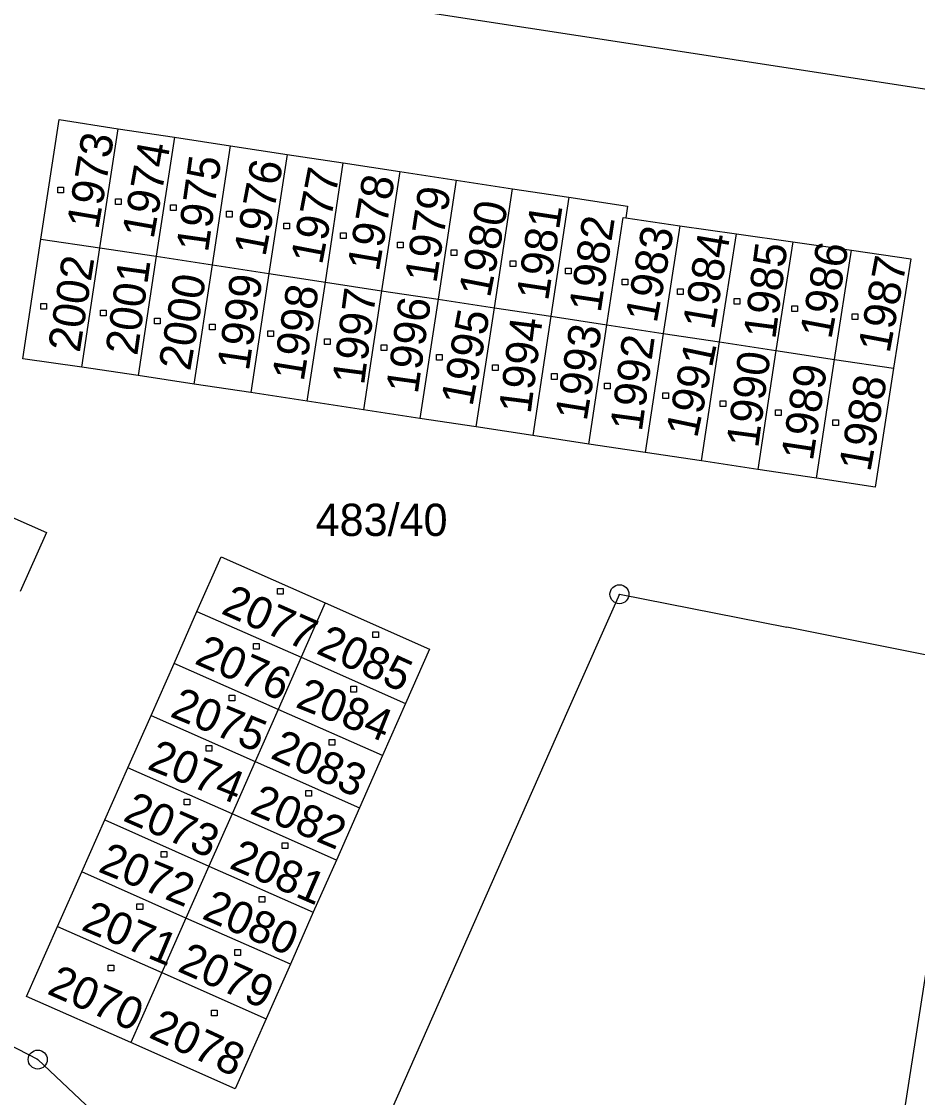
# Model space of a CAD drawing. Extents: x -795483 to -789093, y -1112258 to -1108741.
# Drawn here: x -791033.6 to -790986.4, y -1110634.3 to -1110577.6 of the extents above; entities that cross this region are included whole.
import ezdxf

# ---------------------------------------------------------------- set-up
doc = ezdxf.new("R2010")
doc.units = 0
for name, color, linetype in [('Vrstva 1', 7, 'Continuous'), ('Vrstva 14', 7, 'Continuous'), ('Vrstva 15', 7, 'Continuous'), ('Vrstva 25', 7, 'Continuous'), ('Vrstva 28', 7, 'Continuous')]:
    doc.layers.add(name, color=color, linetype=linetype)

msp = doc.modelspace()

# ---------------------------------------------------------------- linework, layer by layer
at = {"layer": 'Vrstva 1'}
for p, q in [((-791001.66, -1110578.75), (-791024.79, -1110575.19)), ((-790978.89, -1110582.25), (-791001.66, -1110578.75)), ((-791032.6, -1110589.06), (-791031.64, -1110582.76)), ((-791031.64, -1110582.76), (-791028.54, -1110583.24)), ((-791029.49, -1110589.51), (-791028.54, -1110583.24)), ((-791028.54, -1110583.24), (-791025.57, -1110583.69)), ((-791025.57, -1110583.69), (-791026.53, -1110589.96)), ((-791025.57, -1110583.69), (-791022.61, -1110584.14)), ((-791023.56, -1110590.41), (-791022.61, -1110584.14)), ((-791022.61, -1110584.14), (-791019.63, -1110584.59)), ((-791019.63, -1110584.59), (-791020.59, -1110590.87)), ((-791019.63, -1110584.59), (-791016.67, -1110585.04)), ((-791017.61, -1110591.32), (-791016.67, -1110585.04)), ((-791016.67, -1110585.04), (-791013.69, -1110585.49)), ((-791013.69, -1110585.49), (-791014.65, -1110591.77)), ((-791013.69, -1110585.49), (-791010.73, -1110585.94)), ((-791010.73, -1110585.94), (-791011.67, -1110592.22)), ((-791010.73, -1110585.94), (-791007.75, -1110586.4)), ((-791008.71, -1110592.67), (-791007.75, -1110586.4)), ((-791007.75, -1110586.4), (-791004.78, -1110586.85)), ((-791004.78, -1110586.85), (-791005.73, -1110593.12)), ((-791004.78, -1110586.85), (-791001.7, -1110587.32)), ((-791001.7, -1110587.32), (-791001.79, -1110587.94)), ((-791002.78, -1110593.57), (-791001.92, -1110587.92)), ((-791001.92, -1110587.92), (-791001.79, -1110587.94)), ((-791001.79, -1110587.94), (-790998.93, -1110588.35)), ((-790998.93, -1110588.35), (-790999.81, -1110594.02)), ((-790998.93, -1110588.35), (-790995.96, -1110588.77)), ((-791033.56, -1110595.36), (-791032.6, -1110589.06)), ((-791032.6, -1110589.06), (-791029.49, -1110589.51)), ((-790996.85, -1110594.47), (-790995.96, -1110588.77)), ((-790995.96, -1110588.77), (-790992.98, -1110589.2)), ((-790992.98, -1110589.2), (-790993.88, -1110594.92)), ((-790992.98, -1110589.2), (-790989.89, -1110589.64)), ((-791030.45, -1110595.79), (-791029.49, -1110589.51)), ((-791029.49, -1110589.51), (-791026.53, -1110589.96)), ((-790990.79, -1110595.39), (-790989.89, -1110589.64)), ((-790989.89, -1110589.64), (-790986.77, -1110590.09)), ((-791026.53, -1110589.96), (-791027.48, -1110596.24)), ((-791026.53, -1110589.96), (-791023.56, -1110590.41)), ((-790986.77, -1110590.09), (-790987.68, -1110595.86)), ((-791024.52, -1110596.69), (-791023.56, -1110590.41)), ((-791023.56, -1110590.41), (-791020.59, -1110590.87)), ((-791020.59, -1110590.87), (-791021.54, -1110597.14)), ((-791020.59, -1110590.87), (-791017.61, -1110591.32)), ((-791018.57, -1110597.59), (-791017.61, -1110591.32)), ((-791017.61, -1110591.32), (-791014.65, -1110591.77)), ((-791014.65, -1110591.77), (-791015.6, -1110598.04)), ((-791014.65, -1110591.77), (-791011.67, -1110592.22)), ((-791011.67, -1110592.22), (-791012.63, -1110598.5)), ((-791011.67, -1110592.22), (-791008.71, -1110592.67)), ((-791009.66, -1110598.95), (-791008.71, -1110592.67)), ((-791008.71, -1110592.67), (-791005.73, -1110593.12)), ((-791005.73, -1110593.12), (-791006.69, -1110599.4)), ((-791005.73, -1110593.12), (-791002.78, -1110593.57)), ((-791003.73, -1110599.85), (-791002.78, -1110593.57)), ((-791002.78, -1110593.57), (-790999.81, -1110594.02)), ((-790999.81, -1110594.02), (-791000.77, -1110600.3)), ((-790999.81, -1110594.02), (-790996.85, -1110594.47)), ((-790997.8, -1110600.74), (-790996.85, -1110594.47)), ((-790996.85, -1110594.47), (-790993.88, -1110594.92)), ((-790993.88, -1110594.92), (-790994.83, -1110601.19)), ((-790993.88, -1110594.92), (-790990.79, -1110595.39)), ((-791030.45, -1110595.79), (-791033.56, -1110595.36)), ((-790991.74, -1110601.65), (-790990.79, -1110595.39)), ((-790990.79, -1110595.39), (-790987.68, -1110595.86)), ((-791027.48, -1110596.24), (-791030.45, -1110595.79)), ((-790987.68, -1110595.86), (-790988.64, -1110602.12)), ((-791024.52, -1110596.69), (-791027.48, -1110596.24)), ((-791021.54, -1110597.14), (-791024.52, -1110596.69)), ((-791018.57, -1110597.59), (-791021.54, -1110597.14)), ((-791015.6, -1110598.04), (-791018.57, -1110597.59)), ((-791012.63, -1110598.5), (-791015.6, -1110598.04)), ((-791009.66, -1110598.95), (-791012.63, -1110598.5)), ((-791006.69, -1110599.4), (-791009.66, -1110598.95)), ((-791003.73, -1110599.85), (-791006.69, -1110599.4)), ((-791000.77, -1110600.3), (-791003.73, -1110599.85)), ((-790997.8, -1110600.74), (-791000.77, -1110600.3)), ((-790994.83, -1110601.19), (-790997.8, -1110600.74)), ((-790991.74, -1110601.65), (-790994.83, -1110601.19)), ((-790988.64, -1110602.12), (-790991.74, -1110601.65)), ((-791037.82, -1110602.07), (-791032.31, -1110604.5)), ((-791032.31, -1110604.5), (-791033.69, -1110607.61)), ((-791024.38, -1110608.66), (-791023.11, -1110605.79)), ((-791023.11, -1110605.79), (-791017.62, -1110608.22)), ((-791002.12, -1110607.76), (-791004.83, -1110613.88)), ((-791002.12, -1110607.76), (-790993.3, -1110609.5)), ((-791017.62, -1110608.22), (-791018.89, -1110611.08)), ((-791017.62, -1110608.22), (-791012.12, -1110610.65)), ((-791025.59, -1110611.4), (-791024.38, -1110608.66)), ((-791024.38, -1110608.66), (-791018.89, -1110611.08)), ((-790983.44, -1110611.46), (-790993.3, -1110609.5)), ((-791012.12, -1110610.65), (-791013.39, -1110613.52)), ((-791018.89, -1110611.08), (-791020.1, -1110613.83)), ((-791018.89, -1110611.08), (-791013.39, -1110613.52)), ((-791026.8, -1110614.15), (-791025.59, -1110611.4)), ((-791020.1, -1110613.83), (-791025.59, -1110611.4)), ((-790993.09, -1110673.37), (-790983.44, -1110611.46)), ((-791013.39, -1110613.52), (-791014.6, -1110616.26)), ((-791028.02, -1110616.9), (-791026.8, -1110614.15)), ((-791026.8, -1110614.15), (-791021.31, -1110616.57)), ((-791020.1, -1110613.83), (-791021.31, -1110616.57)), ((-791014.6, -1110616.26), (-791020.1, -1110613.83)), ((-791004.83, -1110613.88), (-791015.08, -1110637.04)), ((-791014.6, -1110616.26), (-791015.82, -1110619.01)), ((-791029.24, -1110619.65), (-791028.02, -1110616.9)), ((-791022.53, -1110619.33), (-791028.02, -1110616.9)), ((-791021.31, -1110616.57), (-791022.53, -1110619.33)), ((-791021.31, -1110616.57), (-791015.82, -1110619.01)), ((-791015.82, -1110619.01), (-791017.03, -1110621.76)), ((-791030.45, -1110622.39), (-791029.24, -1110619.65)), ((-791029.24, -1110619.65), (-791023.75, -1110622.08)), ((-791022.53, -1110619.33), (-791023.75, -1110622.08)), ((-791017.03, -1110621.76), (-791022.53, -1110619.33)), ((-791023.75, -1110622.08), (-791024.96, -1110624.82)), ((-791023.75, -1110622.08), (-791018.25, -1110624.51)), ((-791017.03, -1110621.76), (-791018.25, -1110624.51)), ((-791031.72, -1110625.26), (-791030.45, -1110622.39)), ((-791024.96, -1110624.82), (-791030.45, -1110622.39)), ((-791032.77, -1110632.27), (-791046.98, -1110624.97)), ((-791024.96, -1110624.82), (-791026.23, -1110627.69)), ((-791019.46, -1110627.25), (-791024.96, -1110624.82)), ((-791018.25, -1110624.51), (-791019.46, -1110627.25)), ((-791033.36, -1110628.95), (-791031.72, -1110625.26)), ((-791031.72, -1110625.26), (-791026.23, -1110627.69)), ((-791026.23, -1110627.69), (-791027.87, -1110631.38)), ((-791026.23, -1110627.69), (-791020.73, -1110630.12)), ((-791019.46, -1110627.25), (-791020.73, -1110630.12)), ((-791027.87, -1110631.38), (-791033.36, -1110628.95)), ((-791020.73, -1110630.12), (-791022.37, -1110633.81)), ((-791022.37, -1110633.81), (-791027.87, -1110631.38)), ((-791028.37, -1110636.41), (-791032.77, -1110632.27))]:
    msp.add_line(p, q, dxfattribs=at)
at = {"layer": 'Vrstva 25'}
for p, q in [((-791031.71, -1110586.31), (-791031.41, -1110586.31)), ((-791031.71, -1110586.61), (-791031.71, -1110586.31)), ((-791031.41, -1110586.31), (-791031.41, -1110586.61)), ((-791031.41, -1110586.61), (-791031.71, -1110586.61)), ((-791028.68, -1110586.93), (-791028.38, -1110586.93)), ((-791028.68, -1110587.23), (-791028.68, -1110586.93)), ((-791028.38, -1110586.93), (-791028.38, -1110587.23)), ((-791028.38, -1110587.23), (-791028.68, -1110587.23)), ((-791025.77, -1110587.24), (-791025.47, -1110587.24)), ((-791025.77, -1110587.54), (-791025.77, -1110587.24)), ((-791025.47, -1110587.54), (-791025.77, -1110587.54)), ((-791025.47, -1110587.24), (-791025.47, -1110587.54)), ((-791022.83, -1110587.59), (-791022.53, -1110587.59)), ((-791022.83, -1110587.89), (-791022.83, -1110587.59)), ((-791022.53, -1110587.89), (-791022.83, -1110587.89)), ((-791022.53, -1110587.59), (-791022.53, -1110587.89)), ((-791019.8, -1110588.21), (-791019.5, -1110588.21)), ((-791019.8, -1110588.51), (-791019.8, -1110588.21)), ((-791019.5, -1110588.51), (-791019.8, -1110588.51)), ((-791019.5, -1110588.21), (-791019.5, -1110588.51)), ((-791016.81, -1110588.72), (-791016.51, -1110588.72)), ((-791016.81, -1110589.02), (-791016.81, -1110588.72)), ((-791016.51, -1110589.02), (-791016.81, -1110589.02)), ((-791016.51, -1110588.72), (-791016.51, -1110589.02)), ((-791013.82, -1110589.22), (-791013.52, -1110589.22)), ((-791013.82, -1110589.52), (-791013.82, -1110589.22)), ((-791013.52, -1110589.22), (-791013.52, -1110589.52)), ((-791013.52, -1110589.52), (-791013.82, -1110589.52)), ((-791010.98, -1110589.61), (-791010.68, -1110589.61)), ((-791010.98, -1110589.91), (-791010.98, -1110589.61)), ((-791010.68, -1110589.61), (-791010.68, -1110589.91)), ((-791010.68, -1110589.91), (-791010.98, -1110589.91)), ((-791007.87, -1110590.19), (-791007.57, -1110590.19)), ((-791007.87, -1110590.49), (-791007.87, -1110590.19)), ((-791007.57, -1110590.19), (-791007.57, -1110590.49)), ((-791007.57, -1110590.49), (-791007.87, -1110590.49)), ((-791004.96, -1110590.58), (-791004.66, -1110590.58)), ((-791004.96, -1110590.88), (-791004.96, -1110590.58)), ((-791004.66, -1110590.88), (-791004.96, -1110590.88)), ((-791004.66, -1110590.58), (-791004.66, -1110590.88)), ((-791001.97, -1110591.17), (-791001.67, -1110591.17)), ((-791001.97, -1110591.47), (-791001.97, -1110591.17)), ((-791001.67, -1110591.47), (-791001.97, -1110591.47)), ((-791001.67, -1110591.17), (-791001.67, -1110591.47)), ((-790999.06, -1110591.67), (-790998.76, -1110591.67)), ((-790999.06, -1110591.97), (-790999.06, -1110591.67)), ((-790998.76, -1110591.97), (-790999.06, -1110591.97)), ((-790998.76, -1110591.67), (-790998.76, -1110591.97)), ((-791032.6, -1110592.45), (-791032.3, -1110592.45)), ((-791032.6, -1110592.75), (-791032.6, -1110592.45)), ((-791032.3, -1110592.45), (-791032.3, -1110592.75)), ((-790996.07, -1110592.18), (-790995.77, -1110592.18)), ((-790996.07, -1110592.48), (-790996.07, -1110592.18)), ((-790995.77, -1110592.48), (-790996.07, -1110592.48)), ((-790995.77, -1110592.18), (-790995.77, -1110592.48)), ((-790993.04, -1110592.56), (-790992.74, -1110592.56)), ((-790993.04, -1110592.86), (-790993.04, -1110592.56)), ((-790992.74, -1110592.56), (-790992.74, -1110592.86)), ((-791032.3, -1110592.75), (-791032.6, -1110592.75)), ((-791029.46, -1110592.8), (-791029.16, -1110592.8)), ((-791029.46, -1110593.1), (-791029.46, -1110592.8)), ((-791029.16, -1110593.1), (-791029.46, -1110593.1)), ((-791029.16, -1110592.8), (-791029.16, -1110593.1)), ((-791026.62, -1110593.22), (-791026.32, -1110593.22)), ((-791026.62, -1110593.52), (-791026.62, -1110593.22)), ((-791026.32, -1110593.22), (-791026.32, -1110593.52)), ((-790992.74, -1110592.86), (-790993.04, -1110592.86)), ((-790989.86, -1110592.99), (-790989.56, -1110592.99)), ((-790989.86, -1110593.29), (-790989.86, -1110592.99)), ((-790989.56, -1110592.99), (-790989.56, -1110593.29)), ((-791026.32, -1110593.52), (-791026.62, -1110593.52)), ((-791023.72, -1110593.53), (-791023.42, -1110593.53)), ((-791023.72, -1110593.83), (-791023.72, -1110593.53)), ((-791023.42, -1110593.53), (-791023.42, -1110593.83)), ((-790989.56, -1110593.29), (-790989.86, -1110593.29)), ((-791023.42, -1110593.83), (-791023.72, -1110593.83)), ((-791020.65, -1110593.88), (-791020.35, -1110593.88)), ((-791020.65, -1110594.18), (-791020.65, -1110593.88)), ((-791020.35, -1110594.18), (-791020.65, -1110594.18)), ((-791020.35, -1110593.88), (-791020.35, -1110594.18)), ((-791017.66, -1110594.31), (-791017.36, -1110594.31)), ((-791017.66, -1110594.61), (-791017.66, -1110594.31)), ((-791017.36, -1110594.31), (-791017.36, -1110594.61)), ((-791017.36, -1110594.61), (-791017.66, -1110594.61)), ((-791014.67, -1110594.62), (-791014.37, -1110594.62)), ((-791014.67, -1110594.92), (-791014.67, -1110594.62)), ((-791014.37, -1110594.92), (-791014.67, -1110594.92)), ((-791014.37, -1110594.62), (-791014.37, -1110594.92)), ((-791011.76, -1110595.13), (-791011.46, -1110595.13)), ((-791011.76, -1110595.43), (-791011.76, -1110595.13)), ((-791011.46, -1110595.43), (-791011.76, -1110595.43)), ((-791011.46, -1110595.13), (-791011.46, -1110595.43)), ((-791008.81, -1110595.67), (-791008.51, -1110595.67)), ((-791008.81, -1110595.97), (-791008.81, -1110595.67)), ((-791008.51, -1110595.97), (-791008.81, -1110595.97)), ((-791008.51, -1110595.67), (-791008.51, -1110595.97)), ((-791005.7, -1110596.14), (-791005.4, -1110596.14)), ((-791005.7, -1110596.44), (-791005.7, -1110596.14)), ((-791005.4, -1110596.44), (-791005.7, -1110596.44)), ((-791005.4, -1110596.14), (-791005.4, -1110596.44)), ((-791002.9, -1110596.64), (-791002.6, -1110596.64)), ((-791002.9, -1110596.94), (-791002.9, -1110596.64)), ((-791002.6, -1110596.94), (-791002.9, -1110596.94)), ((-791002.6, -1110596.64), (-791002.6, -1110596.94)), ((-790999.84, -1110597.15), (-790999.54, -1110597.15)), ((-790999.84, -1110597.45), (-790999.84, -1110597.15)), ((-790999.54, -1110597.15), (-790999.54, -1110597.45)), ((-790999.54, -1110597.45), (-790999.84, -1110597.45)), ((-790996.81, -1110597.57), (-790996.51, -1110597.57)), ((-790996.81, -1110597.87), (-790996.81, -1110597.57)), ((-790996.51, -1110597.57), (-790996.51, -1110597.87)), ((-790996.51, -1110597.87), (-790996.81, -1110597.87)), ((-790993.89, -1110598.04), (-790993.59, -1110598.04)), ((-790993.89, -1110598.34), (-790993.89, -1110598.04)), ((-790993.59, -1110598.04), (-790993.59, -1110598.34)), ((-790993.59, -1110598.34), (-790993.89, -1110598.34)), ((-790990.87, -1110598.58), (-790990.57, -1110598.58)), ((-790990.87, -1110598.88), (-790990.87, -1110598.58)), ((-790990.57, -1110598.88), (-790990.87, -1110598.88)), ((-790990.57, -1110598.58), (-790990.57, -1110598.88)), ((-791020.13, -1110607.45), (-791019.83, -1110607.45)), ((-791020.13, -1110607.75), (-791020.13, -1110607.45)), ((-791019.83, -1110607.75), (-791020.13, -1110607.75)), ((-791019.83, -1110607.45), (-791019.83, -1110607.75)), ((-791015.12, -1110609.74), (-791014.82, -1110609.74)), ((-791015.12, -1110610.04), (-791015.12, -1110609.74)), ((-791014.82, -1110610.04), (-791015.12, -1110610.04)), ((-791014.82, -1110609.74), (-791014.82, -1110610.04)), ((-791021.41, -1110610.36), (-791021.11, -1110610.36)), ((-791021.41, -1110610.66), (-791021.41, -1110610.36)), ((-791021.11, -1110610.66), (-791021.41, -1110610.66)), ((-791021.11, -1110610.36), (-791021.11, -1110610.66)), ((-791016.28, -1110612.61), (-791015.98, -1110612.61)), ((-791016.28, -1110612.91), (-791016.28, -1110612.61)), ((-791015.98, -1110612.91), (-791016.28, -1110612.91)), ((-791015.98, -1110612.61), (-791015.98, -1110612.91)), ((-791022.69, -1110613.08), (-791022.39, -1110613.08)), ((-791022.69, -1110613.38), (-791022.69, -1110613.08)), ((-791022.39, -1110613.38), (-791022.69, -1110613.38)), ((-791022.39, -1110613.08), (-791022.39, -1110613.38)), ((-791023.89, -1110615.72), (-791023.59, -1110615.72)), ((-791023.89, -1110616.02), (-791023.89, -1110615.72)), ((-791023.59, -1110615.72), (-791023.59, -1110616.02)), ((-791017.41, -1110615.41), (-791017.11, -1110615.41)), ((-791017.41, -1110615.71), (-791017.41, -1110615.41)), ((-791017.11, -1110615.71), (-791017.41, -1110615.71)), ((-791017.11, -1110615.41), (-791017.11, -1110615.71)), ((-791023.59, -1110616.02), (-791023.89, -1110616.02)), ((-791018.65, -1110618.09), (-791018.35, -1110618.09)), ((-791018.65, -1110618.39), (-791018.65, -1110618.09)), ((-791018.35, -1110618.09), (-791018.35, -1110618.39)), ((-791025.06, -1110618.55), (-791024.76, -1110618.55)), ((-791025.06, -1110618.85), (-791025.06, -1110618.55)), ((-791024.76, -1110618.55), (-791024.76, -1110618.85)), ((-791018.35, -1110618.39), (-791018.65, -1110618.39)), ((-791024.76, -1110618.85), (-791025.06, -1110618.85)), ((-791019.89, -1110620.85), (-791019.59, -1110620.85)), ((-791019.89, -1110621.15), (-791019.89, -1110620.85)), ((-791019.59, -1110620.85), (-791019.59, -1110621.15)), ((-791026.26, -1110621.31), (-791025.96, -1110621.31)), ((-791026.26, -1110621.61), (-791026.26, -1110621.31)), ((-791025.96, -1110621.31), (-791025.96, -1110621.61)), ((-791019.59, -1110621.15), (-791019.89, -1110621.15)), ((-791025.96, -1110621.61), (-791026.26, -1110621.61)), ((-791021.1, -1110623.68), (-791020.8, -1110623.68)), ((-791021.1, -1110623.98), (-791021.1, -1110623.68)), ((-791020.8, -1110623.68), (-791020.8, -1110623.98)), ((-791027.54, -1110624.07), (-791027.24, -1110624.07)), ((-791027.54, -1110624.37), (-791027.54, -1110624.07)), ((-791027.24, -1110624.37), (-791027.54, -1110624.37)), ((-791027.24, -1110624.07), (-791027.24, -1110624.37)), ((-791020.8, -1110623.98), (-791021.1, -1110623.98)), ((-791022.38, -1110626.48), (-791022.08, -1110626.48)), ((-791022.38, -1110626.78), (-791022.38, -1110626.48)), ((-791022.08, -1110626.48), (-791022.08, -1110626.78)), ((-791022.08, -1110626.78), (-791022.38, -1110626.78)), ((-791029.06, -1110627.29), (-791028.76, -1110627.29)), ((-791029.06, -1110627.59), (-791029.06, -1110627.29)), ((-791028.76, -1110627.59), (-791029.06, -1110627.59)), ((-791028.76, -1110627.29), (-791028.76, -1110627.59)), ((-791023.62, -1110629.66), (-791023.32, -1110629.66)), ((-791023.62, -1110629.96), (-791023.62, -1110629.66)), ((-791023.32, -1110629.96), (-791023.62, -1110629.96)), ((-791023.32, -1110629.66), (-791023.32, -1110629.96))]:
    msp.add_line(p, q, dxfattribs=at)
at = {"layer": 'Vrstva 28'}
for centre, radius in [((-791002.12, -1110607.76), 0.5), ((-791002.12, -1110607.76), 0.01), ((-791032.77, -1110632.27), 0.5), ((-791032.77, -1110632.27), 0.01)]:
    msp.add_circle(centre, radius, dxfattribs=at)

# ---------------------------------------------------------------- texts
at = {"layer": 'Vrstva 14'}
msp.add_text('483/40', height=1.7, dxfattribs=at).set_placement((-791018.13, -1110604.69))
at = {"layer": 'Vrstva 15'}
for s, rotation, p in [('1973', 80.4411, (-791029.58, -1110588.59)), ('1974', 79.8841, (-791026.67, -1110589.09)), ('1975', 81.9092, (-791023.8, -1110589.79)), ('1976', 79.2533, (-791020.78, -1110590.02)), ('1977', 79.1436, (-791017.79, -1110590.45)), ('1978', 80.2724, (-791014.8, -1110590.81)), ('1979', 81.2181, (-791011.77, -1110591.42)), ('1980', 79.0424, (-791008.94, -1110592.19)), ('1981', 81.2938, (-791005.88, -1110592.35)), ('1982', 81.4501, (-791003.11, -1110592.97)), ('1983', 79.532, (-791000.16, -1110593.52)), ('1984', 80.3574, (-790997.13, -1110593.87)), ('1985', 82.554, (-790993.91, -1110594.37)), ('1986', 79.4012, (-790990.96, -1110594.37)), ('2002', 81.1289, (-791030.56, -1110595.07)), ('2001', 81.9683, (-791027.53, -1110595.23)), ('1987', 79.3691, (-790987.89, -1110595.11)), ('2000', 80.3349, (-791024.74, -1110596.04)), ('1999', 81.5966, (-791021.65, -1110596.04)), ('1998', 80.7617, (-791018.76, -1110596.59)), ('1997', 82.4506, (-791015.58, -1110596.78)), ('1996', 81.9092, (-791012.75, -1110597.25)), ('1995', 79.3535, (-791009.87, -1110597.91)), ('1994', 82.7519, (-791006.8, -1110598.3)), ('1993', 80.7889, (-791003.85, -1110598.68)), ('1992', 82.1915, (-791000.94, -1110599.23)), ('1991', 78.1316, (-790998.03, -1110599.58)), ('1990', 82.4685, (-790994.81, -1110600.1)), ('1989', 81.3102, (-790991.93, -1110600.78)), ('1988', 79.9089, (-790988.9, -1110601.36)), ('2077', 336.183, (-791023.17, -1110608.75)), ('2085', 335.4623, (-791018.16, -1110610.85)), ('2076', 336.4155, (-791024.57, -1110611.39)), ('2084', 338.1986, (-791019.25, -1110613.68)), ('2075', 337.5879, (-791025.86, -1110614.18)), ('2083', 335.0997, (-791020.57, -1110616.36)), ('2074', 338.1325, (-791027.06, -1110616.94)), ('2082', 337.2555, (-791021.66, -1110619.28)), ('2073', 336.3761, (-791028.34, -1110619.66)), ('2072', 337.7924, (-791029.65, -1110622.35)), ('2081', 336.6988, (-791022.74, -1110622.16)), ('2080', 336.6176, (-791024.18, -1110624.82)), ('2071', 337.1555, (-791030.54, -1110625.41)), ('2079', 336.1048, (-791025.47, -1110627.59)), ('2070', 336.2659, (-791032.34, -1110628.78)), ('2078', 335.162, (-791026.98, -1110631.08))]:
    msp.add_text(s, height=1.7, rotation=rotation, dxfattribs=at).set_placement(p)

doc.saveas('drawing.dxf')
